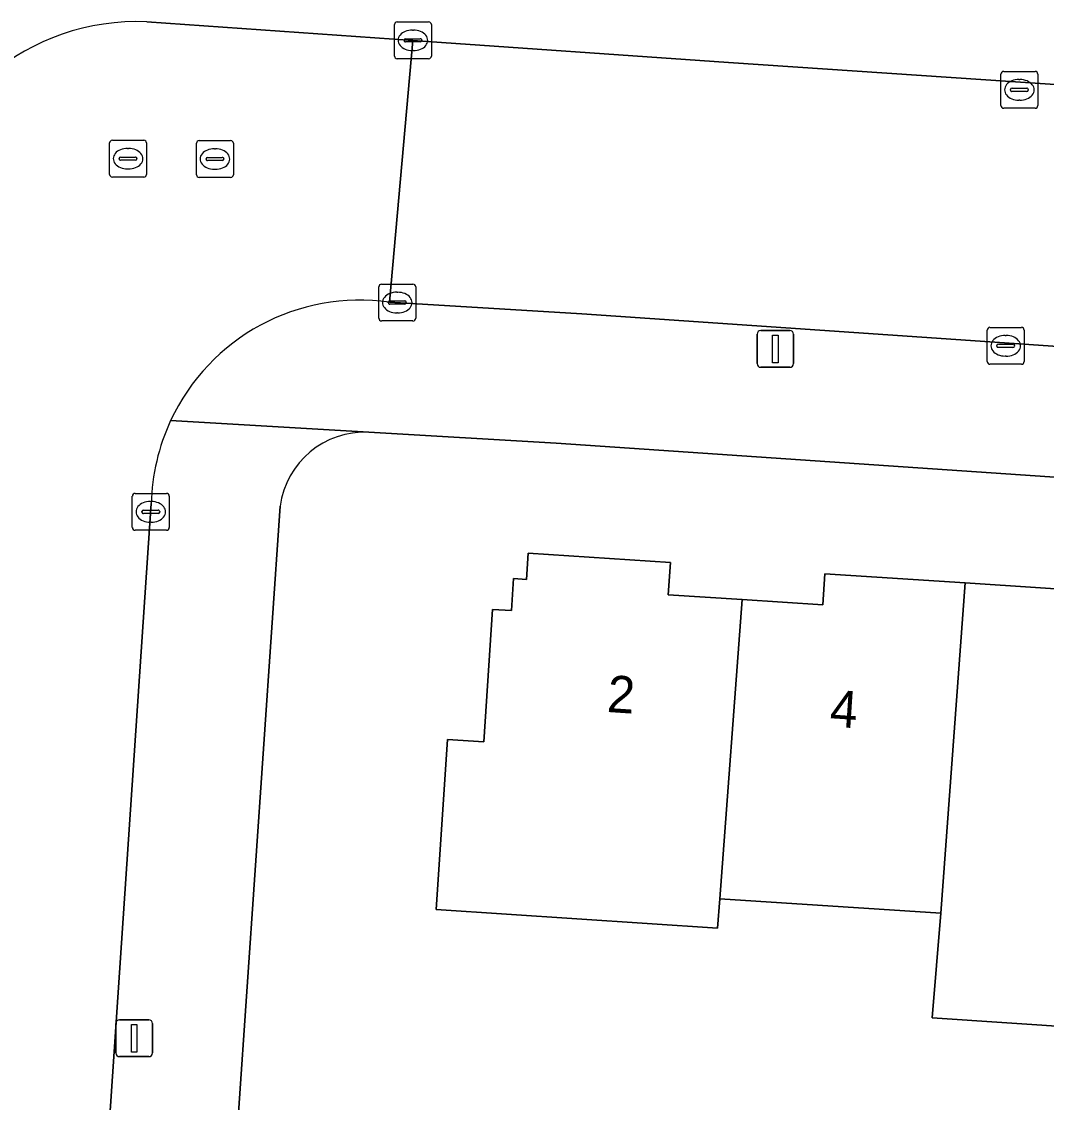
# Model space of a CAD drawing. Extents: x 161848 to 162726, y 385382 to 386521.
# Drawn here: x 162230.99 to 162258.76, y 385577.72 to 385607.03 of the extents above; entities that cross this region are included whole.
import ezdxf

# ---------------------------------------------------------------- set-up
doc = ezdxf.new("R2010")
doc.units = 0
for name, color, linetype in [('IMGEO_Erf', 7, 'Continuous'), ('IMGEO_Kolk', 7, 'Continuous'), ('IMGEO_Lichtmast', 7, 'Continuous'), ('IMGEO_Pand', 7, 'Continuous'), ('IMGEO_Pand_nummerreeks', 7, 'Continuous'), ('IMGEO_Rijbaan_lokaal_open', 7, 'Continuous'), ('IMGEO_Rioolput', 7, 'Continuous'), ('IMGEO_Voetpad_open', 7, 'Continuous')]:
    doc.layers.add(name, color=color, linetype=linetype)

msp = doc.modelspace()

# ---------------------------------------------------------------- linework, layer by layer
at = {"layer": 'IMGEO_Erf'}
for points in [[(162310.902, 385591.138), (162245.477, 385595.597), (162240.397, 385595.895)], [(162237.991, 385593.891), (162236.867, 385577.443), (162249.409, 385576.578), (162251.69, 385576.42), (162251.677, 385576.237), (162251.443, 385572.864), (162258.955, 385572.537), (162259.226, 385576.078), (162261.467, 385575.906), (162263.745, 385575.731), (162263.474, 385572.191), (162263.883, 385572.16), (162271, 385571.777), (162271.258, 385575.147), (162273.449, 385574.979), (162275.823, 385574.797), (162275.565, 385571.428), (162283.04, 385570.943), (162283.311, 385574.484), (162285.599, 385574.309), (162288.239, 385574.106), (162287.968, 385570.566), (162295.039, 385570.185)], [(162242.524, 385587.565), (162243.512, 385587.499), (162243.75, 385591.092), (162244.259, 385591.058), (162244.316, 385591.926), (162244.668, 385591.902), (162244.715, 385592.62), (162248.567, 385592.365), (162248.509, 385591.489), (162250.518, 385591.356), (162252.7, 385591.212), (162252.756, 385592.06), (162256.56, 385591.808), (162260.643, 385591.538)], [(162291.876, 385578.007), (162285.874, 385578.411), (162286.039, 385580.858), (162280.038, 385581.255), (162273.943, 385581.658), (162267.932, 385582.055), (162261.928, 385582.452), (162261.731, 385579.608), (162255.667, 385580.014), (162255.897, 385582.851), (162249.909, 385583.247), (162249.849, 385582.448), (162242.219, 385582.952), (162242.524, 385587.565)]]:
    msp.add_lwpolyline(points, dxfattribs=at)
msp.add_arc((162240.287, 385593.581), 2.316, 87.2688, 172.3142, dxfattribs=at)
at = {"layer": 'IMGEO_Kolk'}
for p, q in [((162241.165, 385607.021), (162242.017, 385607.021)), ((162241.09, 385606.095), (162241.09, 385606.947)), ((162241.578, 385606.801), (162241.603, 385606.801)), ((162242.091, 385606.947), (162242.091, 385606.095)), ((162241.349, 385606.515), (162241.349, 385606.527)), ((162241.787, 385606.478), (162241.389, 385606.478)), ((162241.392, 385606.564), (162241.79, 385606.564)), ((162241.833, 385606.527), (162241.833, 385606.515)), ((162241.601, 385606.241), (162241.576, 385606.241)), ((162242.017, 385606.021), (162241.165, 385606.021)), ((162257.526, 385604.752), (162257.526, 385605.604)), ((162257.601, 385605.678), (162258.453, 385605.678)), ((162258.527, 385605.604), (162258.527, 385604.752)), ((162258.014, 385605.458), (162258.039, 385605.458)), ((162257.785, 385605.172), (162257.785, 385605.184)), ((162258.223, 385605.135), (162257.825, 385605.135)), ((162257.828, 385605.221), (162258.226, 385605.221)), ((162258.269, 385605.184), (162258.269, 385605.172)), ((162258.453, 385604.678), (162257.601, 385604.678)), ((162258.037, 385604.898), (162258.012, 385604.898)), ((162240.665, 385598.985), (162240.665, 385599.837)), ((162240.74, 385599.911), (162241.592, 385599.911)), ((162241.153, 385599.691), (162241.178, 385599.691)), ((162241.666, 385599.837), (162241.666, 385598.985)), ((162240.924, 385599.405), (162240.924, 385599.417)), ((162240.967, 385599.454), (162241.365, 385599.454)), ((162241.408, 385599.417), (162241.408, 385599.405)), ((162241.362, 385599.368), (162240.964, 385599.368)), ((162241.176, 385599.131), (162241.151, 385599.131)), ((162241.592, 385598.911), (162240.74, 385598.911)), ((162257.155, 385597.813), (162257.155, 385598.665)), ((162257.23, 385598.739), (162258.082, 385598.739)), ((162257.643, 385598.519), (162257.668, 385598.519)), ((162258.156, 385598.665), (162258.156, 385597.813)), ((162257.414, 385598.233), (162257.414, 385598.245)), ((162257.457, 385598.282), (162257.855, 385598.282)), ((162257.898, 385598.245), (162257.898, 385598.233)), ((162257.852, 385598.196), (162257.454, 385598.196)), ((162257.666, 385597.959), (162257.641, 385597.959)), ((162258.082, 385597.739), (162257.23, 385597.739)), ((162233.986, 385593.31), (162233.986, 385594.162)), ((162234.061, 385594.236), (162234.913, 385594.236)), ((162234.987, 385594.162), (162234.987, 385593.31)), ((162234.474, 385594.016), (162234.499, 385594.016)), ((162234.245, 385593.73), (162234.245, 385593.742)), ((162234.683, 385593.693), (162234.285, 385593.693)), ((162234.288, 385593.779), (162234.686, 385593.779)), ((162234.729, 385593.742), (162234.729, 385593.73)), ((162234.913, 385593.236), (162234.061, 385593.236)), ((162234.497, 385593.456), (162234.472, 385593.456))]:
    msp.add_line(p, q, dxfattribs=at)
for points in [[(162241.165, 385607.021), (162242.017, 385607.021)], [(162241.09, 385606.095), (162241.09, 385606.947)], [(162242.091, 385606.947), (162242.091, 385606.095)], [(162242.017, 385606.021), (162241.165, 385606.021)], [(162257.526, 385604.752), (162257.526, 385605.604)], [(162257.601, 385605.678), (162258.453, 385605.678)], [(162258.527, 385605.604), (162258.527, 385604.752)], [(162258.453, 385604.678), (162257.601, 385604.678)], [(162240.665, 385598.985), (162240.665, 385599.837)], [(162240.74, 385599.911), (162241.592, 385599.911)], [(162241.666, 385599.837), (162241.666, 385598.985)], [(162241.592, 385598.911), (162240.74, 385598.911)], [(162257.155, 385597.813), (162257.155, 385598.665)], [(162257.23, 385598.739), (162258.082, 385598.739)], [(162258.156, 385598.665), (162258.156, 385597.813)], [(162258.082, 385597.739), (162257.23, 385597.739)], [(162233.986, 385593.31), (162233.986, 385594.162)], [(162234.061, 385594.236), (162234.913, 385594.236)], [(162234.987, 385594.162), (162234.987, 385593.31)], [(162234.913, 385593.236), (162234.061, 385593.236)]]:
    msp.add_lwpolyline(points, dxfattribs=at)
for centre, radius, start, end in [((162241.167, 385606.945), 0.0765, 91.552, 178.448), ((162241.167, 385606.945), 0.0765, 91.552, 178.448), ((162242.015, 385606.945), 0.0765, 1.552, 88.448), ((162242.015, 385606.945), 0.0765, 1.552, 88.448), ((162241.389, 385606.524), 0.0403, 85.8775, 175.7526), ((162241.386, 385606.514), 0.0366, 178.938, 274.7102), ((162241.79, 385606.521), 0.043, 264.8664, 352.4533), ((162241.794, 385606.526), 0.0386, 1.7309, 96.639), ((162241.167, 385606.097), 0.0765, 181.552, 268.448), ((162241.167, 385606.097), 0.0765, 181.552, 268.448), ((162242.015, 385606.097), 0.0765, 271.552, 358.448), ((162242.015, 385606.097), 0.0765, 271.552, 358.448), ((162257.603, 385605.602), 0.0765, 91.552, 178.448), ((162257.603, 385605.602), 0.0765, 91.552, 178.448), ((162258.451, 385605.602), 0.0765, 1.552, 88.448), ((162258.451, 385605.602), 0.0765, 1.552, 88.448), ((162257.825, 385605.181), 0.0403, 85.8775, 175.7526), ((162257.822, 385605.171), 0.0366, 178.938, 274.7102), ((162258.226, 385605.178), 0.043, 264.8664, 352.4533), ((162258.23, 385605.183), 0.0386, 1.7309, 96.639), ((162257.603, 385604.754), 0.0765, 181.552, 268.448), ((162257.603, 385604.754), 0.0765, 181.552, 268.448), ((162258.451, 385604.754), 0.0765, 271.552, 358.448), ((162258.451, 385604.754), 0.0765, 271.552, 358.448), ((162240.742, 385599.835), 0.0765, 91.552, 178.448), ((162240.742, 385599.835), 0.0765, 91.552, 178.448), ((162241.59, 385599.835), 0.0765, 1.552, 88.448), ((162241.59, 385599.835), 0.0765, 1.552, 88.448), ((162240.964, 385599.414), 0.0403, 85.8775, 175.7526), ((162240.961, 385599.404), 0.0366, 178.938, 274.7102), ((162241.365, 385599.411), 0.043, 264.8664, 352.4533), ((162241.369, 385599.416), 0.0386, 1.7309, 96.639), ((162240.742, 385598.987), 0.0765, 181.552, 268.448), ((162240.742, 385598.987), 0.0765, 181.552, 268.448), ((162241.59, 385598.987), 0.0765, 271.552, 358.448), ((162241.59, 385598.987), 0.0765, 271.552, 358.448), ((162257.232, 385598.663), 0.0765, 91.552, 178.448), ((162257.232, 385598.663), 0.0765, 91.552, 178.448), ((162258.08, 385598.663), 0.0765, 1.552, 88.448), ((162258.08, 385598.663), 0.0765, 1.552, 88.448), ((162257.454, 385598.242), 0.0403, 85.8775, 175.7526), ((162257.451, 385598.232), 0.0366, 178.938, 274.7102), ((162257.855, 385598.239), 0.043, 264.8664, 352.4533), ((162257.859, 385598.244), 0.0386, 1.7309, 96.639), ((162257.232, 385597.815), 0.0765, 181.552, 268.448), ((162257.232, 385597.815), 0.0765, 181.552, 268.448), ((162258.08, 385597.815), 0.0765, 271.552, 358.448), ((162258.08, 385597.815), 0.0765, 271.552, 358.448), ((162234.063, 385594.16), 0.0765, 91.552, 178.448), ((162234.063, 385594.16), 0.0765, 91.552, 178.448), ((162234.911, 385594.16), 0.0765, 1.552, 88.448), ((162234.911, 385594.16), 0.0765, 1.552, 88.448), ((162234.285, 385593.739), 0.0403, 85.8775, 175.7526), ((162234.282, 385593.729), 0.0366, 178.938, 274.7102), ((162234.686, 385593.736), 0.043, 264.8664, 352.4533), ((162234.69, 385593.741), 0.0386, 1.7309, 96.639), ((162234.063, 385593.312), 0.0765, 181.552, 268.448), ((162234.063, 385593.312), 0.0765, 181.552, 268.448), ((162234.911, 385593.312), 0.0765, 271.552, 358.448), ((162234.911, 385593.312), 0.0765, 271.552, 358.448)]:
    msp.add_arc(centre, radius, start, end, dxfattribs=at)
for centre, major_axis, ratio, start_param, end_param in [((162241.577, 385606.521), (-0.387, 0.002), 0.722429, 4.712389, 7.853982), ((162241.602, 385606.521), (-0.39, 0.002), 0.717154, 1.570796, 4.712389), ((162258.013, 385605.178), (-0.387, 0.002), 0.722429, 4.712389, 7.853982), ((162258.038, 385605.178), (-0.39, 0.002), 0.717154, 1.570796, 4.712389), ((162241.152, 385599.411), (-0.387, 0.002), 0.722429, 4.712389, 7.853982), ((162241.177, 385599.411), (-0.39, 0.002), 0.717154, 1.570796, 4.712389), ((162257.642, 385598.239), (-0.387, 0.002), 0.722429, 4.712389, 7.853982), ((162257.667, 385598.239), (-0.39, 0.002), 0.717154, 1.570796, 4.712389), ((162234.473, 385593.736), (-0.387, 0.002), 0.722429, 4.712389, 7.853982), ((162234.498, 385593.736), (-0.39, 0.002), 0.717154, 1.570796, 4.712389)]:
    msp.add_ellipse(centre, major_axis=major_axis, ratio=ratio, start_param=start_param, end_param=end_param, dxfattribs=at)
at = {"layer": 'IMGEO_Lichtmast'}
for p, q in [((162250.917, 385597.755), (162250.917, 385598.555)), ((162250.917, 385598.555), (162250.917, 385597.755)), ((162251.017, 385598.655), (162251.807, 385598.655)), ((162251.807, 385598.655), (162251.017, 385598.655)), ((162251.907, 385598.555), (162251.907, 385597.755)), ((162251.907, 385597.755), (162251.907, 385598.555)), ((162251.807, 385597.655), (162251.017, 385597.655)), ((162251.017, 385597.655), (162251.807, 385597.655)), ((162233.541, 385579.065), (162233.541, 385579.865)), ((162233.541, 385579.865), (162233.541, 385579.065)), ((162233.641, 385579.965), (162234.431, 385579.965)), ((162234.431, 385579.965), (162233.641, 385579.965)), ((162234.531, 385579.865), (162234.531, 385579.065)), ((162234.531, 385579.065), (162234.531, 385579.865)), ((162234.431, 385578.965), (162233.641, 385578.965)), ((162233.641, 385578.965), (162234.431, 385578.965))]:
    msp.add_line(p, q, dxfattribs=at)
for points in [[(162251.337, 385598.53), (162251.487, 385598.53), (162251.487, 385597.78), (162251.337, 385597.78), (162251.337, 385598.53)], [(162233.961, 385579.84), (162234.111, 385579.84), (162234.111, 385579.09), (162233.961, 385579.09), (162233.961, 385579.84)]]:
    msp.add_lwpolyline(points, dxfattribs=at)
for centre, start, end in [((162251.017, 385598.555), 90, 180), ((162251.017, 385598.555), 90, 180), ((162251.807, 385598.555), 0, 90), ((162251.807, 385598.555), 360, 90), ((162251.017, 385597.755), 180, 270), ((162251.017, 385597.755), 180, 270), ((162251.807, 385597.755), 270, 0), ((162251.807, 385597.755), 270, 0), ((162233.641, 385579.865), 90, 180), ((162233.641, 385579.865), 90, 180), ((162234.431, 385579.865), 0, 90), ((162234.431, 385579.865), 360, 90), ((162233.641, 385579.065), 180, 270), ((162233.641, 385579.065), 180, 270), ((162234.431, 385579.065), 270, 0), ((162234.431, 385579.065), 270, 0)]:
    msp.add_arc(centre, 0.1, start, end, dxfattribs=at)
at = {"layer": 'IMGEO_Pand'}
for points in [[(162250.518, 385591.356), (162248.509, 385591.489), (162248.567, 385592.365), (162244.715, 385592.62), (162244.668, 385591.902), (162244.316, 385591.926), (162244.259, 385591.058), (162243.75, 385591.092), (162243.512, 385587.499), (162242.524, 385587.565), (162242.219, 385582.952), (162249.849, 385582.448), (162249.909, 385583.247)], [(162249.909, 385583.247), (162255.897, 385582.851), (162256.56, 385591.808), (162252.756, 385592.06), (162252.7, 385591.212), (162250.518, 385591.356)], [(162262.499, 385590.556), (162260.586, 385590.683), (162260.643, 385591.538), (162256.56, 385591.808), (162255.897, 385582.851), (162255.667, 385580.014), (162261.731, 385579.608), (162261.928, 385582.452)]]:
    msp.add_lwpolyline(points, close=True, dxfattribs=at)
at = {"layer": 'IMGEO_Rijbaan_lokaal_open'}
for points in [[(162240.952, 385599.422), (162241.588, 385606.517), (162234.379, 385607.022)], [(162250.141, 385605.918), (162241.588, 385606.517), (162240.952, 385599.422), (162246.169, 385599.107), (162309.752, 385594.736), (162328.221, 385593.475)], [(162392.515, 385589.122), (162412.585, 385587.758), (162415.011, 385587.593), (162431.505, 385586.582), (162435.655, 385586.297), (162436.128, 385593.403), (162432.653, 385593.623), (162250.141, 385605.918)], [(162231.56, 385550.443), (162234.498, 385593.962)]]:
    msp.add_lwpolyline(points, dxfattribs=at)
for centre, radius, start, end in [((162234.1, 385600.881), 6.147, 87.3982, 172.8357), ((162240.15, 385593.825), 5.654, 81.8403, 155.0525), ((162240.172, 385593.822), 5.675, 155.1201, 178.5893)]:
    msp.add_arc(centre, radius, start, end, dxfattribs=at)
at = {"layer": 'IMGEO_Rioolput'}
for p, q in [((162233.444, 385603.812), (162234.296, 385603.812)), ((162235.799, 385603.803), (162236.651, 385603.803)), ((162233.369, 385602.886), (162233.369, 385603.738)), ((162233.857, 385603.592), (162233.882, 385603.592)), ((162234.37, 385603.738), (162234.37, 385602.886)), ((162235.724, 385602.877), (162235.724, 385603.729)), ((162236.212, 385603.583), (162236.237, 385603.583)), ((162236.725, 385603.729), (162236.725, 385602.877)), ((162233.628, 385603.306), (162233.628, 385603.318)), ((162234.066, 385603.269), (162233.668, 385603.269)), ((162233.671, 385603.355), (162234.069, 385603.355)), ((162234.112, 385603.318), (162234.112, 385603.306)), ((162235.983, 385603.297), (162235.983, 385603.309)), ((162236.421, 385603.26), (162236.023, 385603.26)), ((162236.026, 385603.346), (162236.424, 385603.346)), ((162236.467, 385603.309), (162236.467, 385603.297)), ((162233.88, 385603.032), (162233.855, 385603.032)), ((162236.235, 385603.023), (162236.21, 385603.023)), ((162234.296, 385602.812), (162233.444, 385602.812)), ((162236.651, 385602.803), (162235.799, 385602.803))]:
    msp.add_line(p, q, dxfattribs=at)
for points in [[(162233.444, 385603.812), (162234.296, 385603.812)], [(162235.799, 385603.803), (162236.651, 385603.803)], [(162233.369, 385602.886), (162233.369, 385603.738)], [(162234.37, 385603.738), (162234.37, 385602.886)], [(162235.724, 385602.877), (162235.724, 385603.729)], [(162236.725, 385603.729), (162236.725, 385602.877)], [(162234.296, 385602.812), (162233.444, 385602.812)], [(162236.651, 385602.803), (162235.799, 385602.803)]]:
    msp.add_lwpolyline(points, dxfattribs=at)
for centre, radius, start, end in [((162233.446, 385603.736), 0.0765, 91.552, 178.448), ((162233.446, 385603.736), 0.0765, 91.552, 178.448), ((162234.294, 385603.736), 0.0765, 1.552, 88.448), ((162234.294, 385603.736), 0.0765, 1.552, 88.448), ((162235.801, 385603.727), 0.0765, 91.552, 178.448), ((162235.801, 385603.727), 0.0765, 91.552, 178.448), ((162236.649, 385603.727), 0.0765, 1.552, 88.448), ((162236.649, 385603.727), 0.0765, 1.552, 88.448), ((162233.668, 385603.315), 0.0403, 85.8775, 175.7526), ((162233.665, 385603.305), 0.0366, 178.938, 274.7102), ((162234.069, 385603.312), 0.043, 264.8664, 352.4533), ((162234.073, 385603.317), 0.0386, 1.7309, 96.639), ((162236.023, 385603.306), 0.0403, 85.8775, 175.7526), ((162236.02, 385603.296), 0.0366, 178.938, 274.7102), ((162236.424, 385603.303), 0.043, 264.8664, 352.4533), ((162236.428, 385603.308), 0.0386, 1.7309, 96.639), ((162233.446, 385602.888), 0.0765, 181.552, 268.448), ((162233.446, 385602.888), 0.0765, 181.552, 268.448), ((162234.294, 385602.888), 0.0765, 271.552, 358.448), ((162234.294, 385602.888), 0.0765, 271.552, 358.448), ((162235.801, 385602.879), 0.0765, 181.552, 268.448), ((162235.801, 385602.879), 0.0765, 181.552, 268.448), ((162236.649, 385602.879), 0.0765, 271.552, 358.448), ((162236.649, 385602.879), 0.0765, 271.552, 358.448)]:
    msp.add_arc(centre, radius, start, end, dxfattribs=at)
for centre, major_axis, ratio, start_param, end_param in [((162233.856, 385603.312), (-0.387, 0.002), 0.722429, 4.712389, 7.853982), ((162233.881, 385603.312), (-0.39, 0.002), 0.717154, 1.570796, 4.712389), ((162236.211, 385603.303), (-0.387, 0.002), 0.722429, 4.712389, 7.853982), ((162236.236, 385603.303), (-0.39, 0.002), 0.717154, 1.570796, 4.712389)]:
    msp.add_ellipse(centre, major_axis=major_axis, ratio=ratio, start_param=start_param, end_param=end_param, dxfattribs=at)
at = {"layer": 'IMGEO_Voetpad_open'}
for points in [[(162234.379, 385607.022), (162241.588, 385606.517), (162250.141, 385605.918), (162432.653, 385593.623), (162436.128, 385593.403), (162437.247, 385593.361)], [(162309.752, 385594.736), (162246.169, 385599.107), (162240.952, 385599.422)], [(162240.397, 385595.895), (162235.023, 385596.21)], [(162235.023, 385596.21), (162240.397, 385595.895), (162245.477, 385595.597), (162310.902, 385591.138)], [(162234.498, 385593.962), (162231.56, 385550.443)], [(162236.521, 385572.359), (162236.623, 385573.887), (162236.854, 385577.259), (162236.867, 385577.443), (162237.991, 385593.891)]]:
    msp.add_lwpolyline(points, dxfattribs=at)
for centre, radius, start, end in [((162234.1, 385600.881), 6.147, 87.3982, 172.8357), ((162240.15, 385593.825), 5.654, 81.8403, 155.0525), ((162240.172, 385593.822), 5.675, 155.1201, 178.5893), ((162240.287, 385593.581), 2.316, 87.2688, 172.3142)]:
    msp.add_arc(centre, radius, start, end, dxfattribs=at)

# ---------------------------------------------------------------- texts
at = {"layer": 'IMGEO_Pand_nummerreeks'}
for s, rotation, p in [('2', 356.2471, (162246.832, 385588.312)), ('4', 356.2455, (162252.87, 385587.916))]:
    msp.add_text(s, height=1, rotation=rotation, dxfattribs=at).set_placement(p)

doc.saveas('drawing.dxf')
